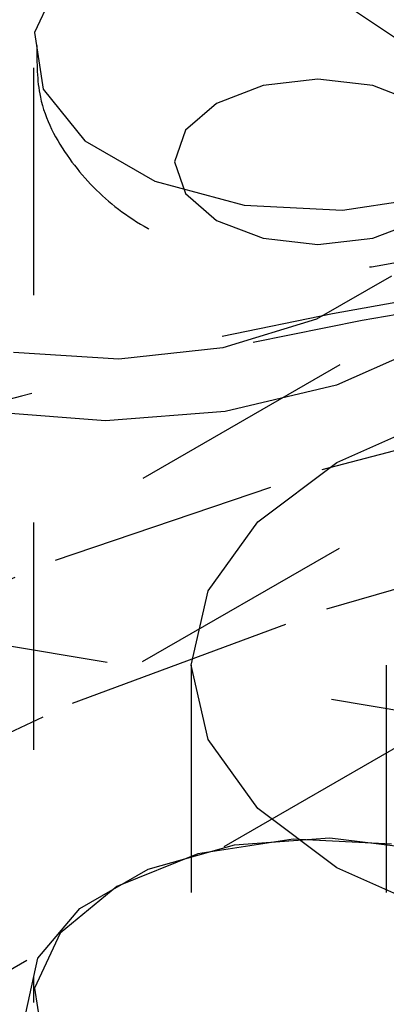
# Model space of a CAD drawing. Header units: inches. Extents: x 1907 to 2452, y -210 to -54.
# Tile 286 of 656: x 1997.389 to 1997.55, y -194.065 to -193.632. Entities that reach past the tile are written whole.
import ezdxf

# ---------------------------------------------------------------- set-up
doc = ezdxf.new("R2010")
doc.units = ezdxf.units.IN
doc.header["$LTSCALE"] = 0.5
doc.header["$MEASUREMENT"] = 0
doc.linetypes.add('HIDDEN', pattern=[0.225, 0.15, -0.075])
doc.layers.add('SID-M-H', color=4, linetype='HIDDEN')

msp = doc.modelspace()

# ---------------------------------------------------------------- linework, layer by layer
at = {"layer": 'SID-M-H'}
for p, q in [((1997.3951, -191.65277), (1997.3951, -194.06393)), ((1997.40681, -193.613), (1997.39558, -193.6372)), ((1997.52868, -193.62242), (1997.55906, -193.6428)), ((1997.39558, -193.6372), (1997.39936, -193.66217)), ((1997.5201, -193.65775), (1997.49599, -193.66052)), ((1997.54421, -193.66052), (1997.5201, -193.65775)), ((1997.39936, -193.66217), (1997.41771, -193.68488)), ((1997.49599, -193.66052), (1997.47555, -193.6684)), ((1997.56465, -193.6684), (1997.54421, -193.66052)), ((1997.47555, -193.6684), (1997.4619, -193.6802)), ((1997.4619, -193.6802), (1997.4571, -193.69412)), ((1997.41771, -193.68488), (1997.4484, -193.7026)), ((1997.4571, -193.69412), (1997.4619, -193.70804)), ((1997.4484, -193.7026), (1997.48775, -193.7132)), ((1997.4619, -193.70804), (1997.47555, -193.71984)), ((1997.531, -193.71538), (1997.57293, -193.70889)), ((1997.48775, -193.7132), (1997.531, -193.71538)), ((1997.47555, -193.71984), (1997.49599, -193.72772)), ((1997.54421, -193.72772), (1997.56465, -193.71984)), ((1997.49599, -193.72772), (1997.5201, -193.73049)), ((1997.5201, -193.73049), (1997.54421, -193.72772)), ((1997.55248, -193.74435), (1997.51955, -193.76336)), ((1989.12927, -198.63284), (1997.57273, -193.75853)), ((1997.51955, -193.76336), (1997.47837, -193.77593)), ((1997.70267, -193.76415), (1994.6618, -195.51961)), ((1997.47837, -193.77593), (1997.4326, -193.78093)), ((1997.57031, -193.77365), (1997.52826, -193.79228)), ((1997.4326, -193.78093), (1997.38632, -193.77792)), ((1997.52826, -193.79228), (1997.4793, -193.80398)), ((1997.52204, -193.82952), (1997.64575, -193.79671)), ((1997.42676, -193.80798), (1997.37422, -193.80398)), ((1997.4793, -193.80398), (1997.42676, -193.80798)), ((1997.52844, -193.82634), (1997.57369, -193.80629)), ((1997.49371, -193.85246), (1997.52844, -193.82634)), ((1997.40471, -193.86939), (1997.52204, -193.82952)), ((1997.47189, -193.88288), (1997.49371, -193.85246)), ((1997.52411, -193.8907), (1997.64299, -193.85619)), ((1997.29497, -193.91591), (1997.40471, -193.86939)), ((1997.46444, -193.91553), (1997.47189, -193.88288)), ((1998.21667, -194.04499), (1997.27973, -193.8899)), ((1997.41227, -193.93231), (1997.52411, -193.8907)), ((1997.46444, -193.91553), (1997.46444, -194.62592)), ((1997.47189, -193.94818), (1997.46444, -193.91553)), ((1997.55013, -193.91553), (1997.55013, -194.62592)), ((1997.30871, -193.98054), (1997.41227, -193.93231)), ((1997.56538, -193.94548), (1994.6618, -195.62167)), ((1997.49371, -193.9786), (1997.47189, -193.94818)), ((1997.52844, -194.00472), (1997.49371, -193.9786)), ((1997.50921, -193.99204), (1997.46727, -193.99853)), ((1997.48344, -193.99455), (1997.52541, -193.99153)), ((1997.55245, -193.99423), (1997.50921, -193.99204)), ((1997.52541, -193.99153), (1997.56681, -193.99654)), ((1997.44543, -194.00527), (1997.48344, -193.99455)), ((1997.46727, -193.99853), (1997.43171, -194.0129)), ((1997.41552, -194.02254), (1997.44543, -194.00527)), ((1997.57369, -194.02477), (1997.52844, -194.00472)), ((1997.43171, -194.0129), (1997.40681, -194.03343)), ((1997.39694, -194.04448), (1997.41552, -194.02254)), ((1997.40681, -194.03343), (1997.39558, -194.05764)), ((1997.39171, -194.06871), (1997.39694, -194.04448)), ((1997.39558, -194.05764), (1997.39936, -194.0826))]:
    msp.add_line(p, q, dxfattribs=at)
for centre, radius, start, end in [((1997.98201, -196.11895), 2.40153, 99.72704, 118.97952), ((1997.98454, -196.12425), 2.40187, 99.45473, 118.96869)]:
    msp.add_arc(centre, radius, start, end, dxfattribs=at)
msp.add_open_spline([(1997.3966, -193.64292), (1997.39656, -193.65059), (1997.39649, -193.6684), (1997.40973, -193.69339), (1997.43043, -193.71514), (1997.4582, -193.73121), (1997.4925, -193.74107), (1997.53176, -193.74303), (1997.57027, -193.73585), (1997.60298, -193.72038), (1997.62721, -193.69815), (1997.6426, -193.67167), (1997.64386, -193.65248), (1997.64445, -193.6436)], degree=3, knots=[0, 0, 0, 0, 0.065495, 0.152088, 0.236152, 0.325738, 0.425142, 0.530693, 0.64016, 0.742697, 0.835675, 0.924041, 1, 1, 1, 1], dxfattribs=at)

doc.saveas('drawing.dxf')
